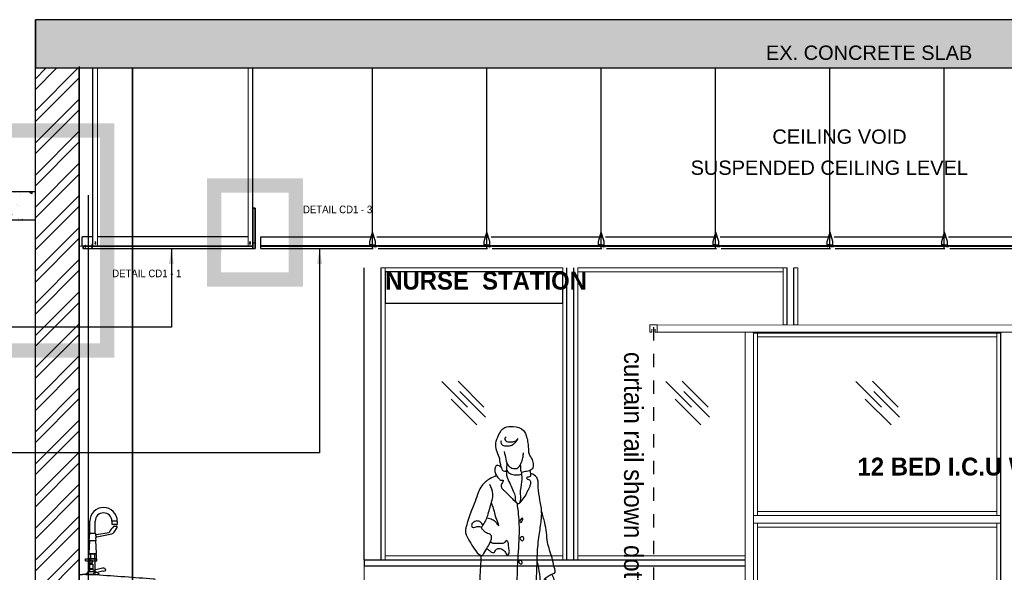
# Model space of a CAD drawing. Header units: millimetres. Extents: x -115474967 to 444143, y -74377 to 241828222.
# Tile 459 of 590: x 53603 to 58770, y 32337 to 35236. Entities that reach past the tile are written whole.
import ezdxf

# ---------------------------------------------------------------- set-up
doc = ezdxf.new("R2010")
doc.units = ezdxf.units.MM
doc.header["$MEASUREMENT"] = 0
for name, pattern in [('Dash', [6.35, 3.175, -3.175]), ('Dashed', [280, 140, -140]), ('HIDDEN2', [0.1875, 0.125, -0.0625]), ('Overhead', [3.96875, 2.38125, -1.5875])]:
    doc.linetypes.add(name, pattern=pattern)
for name, color, linetype in [('0-ELEV.1', 9, 'Continuous'), ('0-ELEV.25', 4, 'Continuous'), ('0-ELEV.35', 2, 'Continuous'), ('0-HACH', 9, 'Continuous'), ('00-6 H-Brickwork', 9, 'Continuous'), ('CEIL-NOTE', 4, 'Continuous'), ('CEIL-PLAN', 7, 'Continuous'), ('CEIL-SECT', 2, 'Continuous'), ('DIMS-50', 9, 'Continuous'), ('DOOR', 7, 'Continuous'), ('FITT-BEDBUMP', 3, 'Continuous'), ('FITT-CURT', 4, 'Dashed'), ('FITT-SANT', 5, 'Continuous'), ('JOIN-SEC.25', 4, 'Continuous'), ('plaster', 8, 'Continuous'), ('STRU-CONC', 3, 'Continuous'), ('TEXT', 7, 'Continuous'), ('TEXT-20', 2, 'Continuous'), ('TEXT-50', 2, 'Continuous'), ('WALL', 1, 'Continuous')]:
    doc.layers.add(name, color=color, linetype=linetype)
for name, color, linetype, lineweight in [('1 Labels', 2, 'Continuous', 35), ('A-DETL-GENF-HDLN', 1, 'Dash', 9), ('Concrete - Structural', 5, 'Continuous', 25), ('GAG - Glazing Gaskets', 253, 'Continuous', 18), ('GAG-Aluminium', 3, 'Continuous', 30), ('LAYER_1', 5, 'Continuous', 18), ('Susp Units 1', 6, 'Continuous', 18)]:
    doc.layers.add(name, color=color, linetype=linetype, lineweight=lineweight)
doc.styles.add('ARIAL', font='arial.ttf')
doc.styles.add('TEXT-20', font='arial.ttf', dxfattribs={"height": 40})
doc.styles.add('TEXT-50', font='arial.ttf', dxfattribs={"height": 100})
doc.dimstyles.new('DIM-50', dxfattribs={"dimscale": 10, "dimtxt": 10, "dimasz": 8, "dimexe": 10, "dimexo": 5, "dimgap": 4, "dimtad": 1, "dimdec": 0, "dimdsep": 46, "dimtxsty": 'ARIAL', "dimblk": 'ARCHTICK', "dimcen": 25, "dimdle": 10, "dimclrd": 9, "dimclre": 9, "dimclrt": 4, "dimadec": 0, "dimazin": 0, "dimtfac": 1, "dimtdec": 0, "dimtmove": 2, "dimatfit": 2, "dimfxl": 10, "dimfxlon": 1, "dimtolj": 1, "dimtzin": 0, "dimarcsym": 0})

# ---------------------------------------------------------------- blocks, each defined once
blk = doc.blocks.new('B_lady03')
at = {"linetype": 'ByBlock'}
h = blk.add_hatch(color=256, dxfattribs=at)
edge = h.paths.add_edge_path()
edge.add_spline(control_points=[(-39.1, 652.3), (-39.9, 643.1), (-41.3, 626.9), (-39, 605.1), (-23.3, 583.2), (23, 583.6), (70.1, 572.1), (117.2, 592.9), (152.4, 578.9), (175.4, 593.2), (192.8, 604.6), (189.5, 623.8), (189.5, 635.8), (189.5, 641.1)], knot_values=[0, 0, 0, 0, 0.025014, 0.04461, 0.058406, 0.093889, 0.158889, 0.190117, 0.228227, 0.249682, 0.262115, 0.280846, 0.295726, 0.295726, 0.295726, 0.295726], degree=3, periodic=0)
edge.add_spline(control_points=[(189.5, 641.1), (179.7, 637.8), (159, 633.4), (137.1, 623.8), (122.8, 638.6), (125.6, 666.1), (125.8, 713.6), (122.3, 754.6), (120.1, 780.8)], knot_values=[0, 0, 0, 0, 0.026912, 0.049448, 0.05668, 0.078545, 0.118785, 0.189892, 0.189892, 0.189892, 0.189892], degree=3, periodic=0)
edge.add_spline(control_points=[(120.1, 780.8), (119.3, 753.5), (116.9, 711.1), (102.9, 668.6), (107.9, 635.9), (69.8, 628.9), (23, 637.6), (-19.9, 649.6), (-39.1, 652.3)], knot_values=[0.326728, 0.326728, 0.326728, 0.326728, 0.399355, 0.440229, 0.460671, 0.466007, 0.538781, 0.590463, 0.590463, 0.590463, 0.590463], degree=3, periodic=0)
for points in [[(39.1, 1446.5), (34.2, 1467.5), (27.8, 1502.9), (13.2, 1540), (10, 1577.1), (24.5, 1619), (56.8, 1659.3), (100.4, 1664.1), (155.3, 1643.1), (171.4, 1607.7), (177.9, 1578.7), (181.1, 1535.2), (186, 1514.2), (197.3, 1496.5), (205.3, 1470.7), (203.7, 1448.1), (186, 1432), (171.4, 1428.8), (145.6, 1422.4)], [(64.6, 1610.2), (57, 1603.2), (60.3, 1590.2), (72.2, 1583.8), (87.3, 1583.2), (98.6, 1583.8), (111.1, 1587.5), (120.8, 1595.6), (124.6, 1600.5)], [(124.6, 1600.5), (103.5, 1572.4), (93.2, 1564.3), (74.3, 1561.6), (52.1, 1562.7), (41.3, 1569.2), (38.1, 1582.1), (38.6, 1590.2)], [(54, 1532.8), (62.1, 1492.1), (76.1, 1457.2), (101.7, 1444.4), (120.4, 1444.4), (130.8, 1452.6), (141.3, 1468.9), (151.8, 1500.3), (154.1, 1521.2), (154.1, 1525.8)], [(39.1, 1446.5), (27, 1458.4), (13.5, 1459.1), (4.6, 1441.8), (5.9, 1422.7), (15.5, 1402.9), (28.2, 1387.6), (41, 1381.9), (47.4, 1383.1), (44.9, 1371), (39.1, 1361.5), (37.8, 1350.6), (44.9, 1335.9), (56.4, 1325.7), (100.5, 1280.2), (122.1, 1262.1)], [(39.1, 1446.5), (42.7, 1436.3), (54.8, 1429.5), (63.6, 1430.5), (67.9, 1443.1), (68.3, 1454.8), (68.3, 1469.6)], [(137.8, 1462.3), (139.8, 1441.2), (141.2, 1429.3), (145.6, 1422.4)], [(13.3, 1406.3), (-21.7, 1389.7), (-64.5, 1353), (-81.3, 1320.6), (-99.4, 1270.3), (-119.8, 1219.9), (-134.2, 1180.3), (-146.2, 1138.3), (-149.8, 1119.8), (-135.4, 1074.3), (-109, 1031.1), (-77.7, 992.7), (-65.7, 986.7), (-53.7, 998.7), (-17.7, 1061.1), (-12.9, 1079.1), (-18.9, 1098.2), (-33.3, 1103), (-56.1, 1119.8), (-64.5, 1133), (-56.1, 1148.6), (-30.9, 1203.8), (-10.4, 1277.6), (-5.6, 1310), (-22.4, 1359.2)], [(65.6, 1432.7), (65.4, 1413.9), (70.7, 1393.2), (86.7, 1358.8), (100.4, 1324.5), (110.9, 1297.1), (111.7, 1274.8), (130, 1259.9), (140.7, 1283), (139.1, 1314.5), (146.6, 1374.4), (145.6, 1422.4)], [(67.3, 1437.5), (76.9, 1423.1), (98.6, 1412.3), (124.6, 1410.5), (137.9, 1412.3), (146.1, 1415.4)], [(120.1, 780.8), (125.3, 702.8), (124.6, 658.5), (127.4, 634.6), (133, 629), (157.6, 631.8), (214.6, 659.9), (218.2, 671.2), (222.6, 832.2), (225.6, 927.5), (227.6, 993.9), (237.4, 1094.2), (248.3, 1173.2), (250.3, 1205.6), (241.4, 1278.8), (232.6, 1345.6), (228.6, 1387.8), (203.3, 1413.7), (192, 1417.4)], [(188.9, 1433.3), (192, 1417.4), (191.5, 1406.9), (185.8, 1399.5), (175.5, 1398.4), (171.1, 1395.2), (176, 1387), (185.8, 1383.8), (189.6, 1379.7), (192.3, 1371.9), (188.8, 1353.2), (182.5, 1339.4), (174.6, 1321.3), (135.3, 1263.8)], [(-68.5, 987), (-74.3, 868.4), (-81, 758), (-74.7, 673.8), (-63.5, 655.5), (-52.6, 653.7), (16.1, 640.3), (95.9, 633.7), (101.5, 635.3), (105.6, 657.4), (112.4, 701.8), (120.6, 803.3), (126.2, 969.4), (133.4, 1123.5), (126.3, 1229.1), (122.1, 1262.1)], [(-36.8, 1185.3), (-9.1, 1176.9), (10.9, 1160), (25.2, 1142.2), (16, 1171.3), (3.7, 1211.1), (-5, 1243.2), (-13.7, 1264.5)], [(226.3, 953.7), (238.6, 891.9), (240.7, 857.9), (243.8, 836.3), (252.1, 841.5), (269.6, 868.2), (289.2, 882.7), (307.8, 890.9), (317, 895), (316, 925.9), (304.7, 975.4), (280.9, 1057.2), (275.8, 1107.6), (266.5, 1159.1), (249.8, 1220.3)], [(-58, 1146.2), (-70.4, 1162.3), (-90.3, 1168.4), (-109.9, 1159.7), (-117.8, 1145.3), (-114.2, 1135.5), (-93.6, 1137.7), (-70.4, 1138.1), (-64.1, 1136.2)], [(-38.2, 1023), (-23.7, 1013.1), (-15.8, 1006.2), (-1.4, 1002.5), (10.3, 1017.8), (26.7, 1024.2), (50.1, 1015.7), (63.9, 996.6), (69.7, 987.6), (79.3, 999.8), (79.8, 1017.8), (76.1, 1045.9), (71.8, 1061.3), (66.5, 1065.5), (53.8, 1054.4), (40, 1049.6), (20.9, 1050.7), (3.9, 1050.2), (-10.4, 1051.8), (-17.7, 1061.1)], [(269.1, 867.7), (278.6, 831.1), (273.9, 801.8), (258.7, 766.9), (257.8, 741.4), (264.4, 752.7), (277.7, 785.7), (285.2, 787.6), (281.5, 750.8), (286.2, 717.8), (288.1, 714.9), (300.4, 737.6), (314.6, 784.8), (319.3, 829.2), (315.5, 861.3), (304.8, 889.8)], [(-39.1, 652.3), (-40.5, 624.8), (-36.6, 603.6), (-27.6, 591.4), (10.4, 582.4), (81.9, 579.8), (115.3, 587.5), (157.2, 584.9), (178.4, 595.2), (188.7, 604.2), (190, 624.8), (189.5, 641.1)], [(-14.2, 585.1), (-3.3, 553.5), (-3.9, 486.2), (-20.3, 411.2), (-26.4, 379.7), (-27.6, 347), (-13, 269.7), (-8.1, 233.9), (-0.2, 191.5), (2.8, 145.6), (1, 106.2), (-14.8, 55.9), (-18.5, 44.1), (-26.4, 21.7), (-22.1, 3.5), (3.4, 0.5), (31.3, 9), (45.9, 24.7), (46.5, 51.4), (42.8, 82.9), (41.1, 117.3), (47.8, 162.7), (57.5, 214.2), (63, 273.4), (69.1, 329.8), (72.1, 377.1), (72.2, 410.4), (77, 434.6), (86.1, 458.2), (88.5, 491.6), (89.1, 519.5), (91, 554), (92, 582.5)], [(46.1, 54.1), (84, 41.3), (107.6, 36.5), (126.1, 34.9), (139.5, 35.6), (149.9, 37), (134.1, 55), (120.4, 59.8), (100.9, 65.5), (88.5, 73.8), (78.3, 87.5), (72.8, 120.8), (72.2, 146.9), (74.2, 177.8), (81.2, 214.1), (94, 262.8), (100.7, 290.5), (109.3, 344.5), (119.5, 375.4), (120.8, 405.3), (123.7, 436.5), (127.8, 452.1), (137.7, 469.5), (139.7, 482.2), (139.3, 501.4), (144.1, 529.9), (156, 561.7), (159.5, 585.5)]]:
    blk.add_spline(points, degree=3, dxfattribs=at)
for points, start_tangent, end_tangent in [([(135, 1168.3), (140.2, 1176.6), (149, 1183.1), (152.2, 1175.8), (147.8, 1171.6), (145.5, 1164.3), (141.3, 1160.7), (135, 1168.3)], (0.178459, 0.983947), (0.178459, 0.983947)), ([(139.4, 1073.6), (139.4, 1081.3), (148.7, 1086.9), (156.9, 1072.5), (151.9, 1066.4), (143.6, 1065.9), (139.4, 1073.6)], (-0.685095, 0.728453), (-0.685095, 0.728453)), ([(138.1, 961.3), (147.9, 952.9), (146.3, 943.7), (138.1, 943.7), (130.5, 951), (133.3, 961.3), (138.1, 961.3)], (0.995613, -0.093571), (0.995613, -0.093571))]:
    blk.add_spline(points, degree=3, dxfattribs=dict(at, start_tangent=start_tangent, end_tangent=end_tangent))
blk = doc.blocks.new('A$C732A7C61')
at = {"color": 9, "linetype": 'HIDDEN2', "ltscale": 0.001}
blk.add_line((6.2, 9.8), (24.1, 9.8), dxfattribs=at)
at = {"const_width": 0.836}
for points in [[(15.2, 0.4), (0, 0.4)], [(40.2, 0.4), (55.4, 0.4)]]:
    blk.add_lwpolyline(points, dxfattribs=at)
blk.add_lwpolyline([(15.2, 0.4), (15.2, 19.3, -0.510499), (18, 21.3), (38.6, 21.3, -0.414214), (40.2, 19.7), (40.2, 0.4)], format="xyb", dxfattribs=at)
blk = doc.blocks.new('_ArchTick')
at = {"color": 0, "linetype": 'ByBlock', "const_width": 0.15}
blk.add_lwpolyline([(-0.5, -0.5), (0.5, 0.5)], dxfattribs=at)
blk = doc.blocks.new('GSCS-008-SHADOW_PERIM_dwg_SCREW PLAN-27616327-3D-1-2')
at = {"layer": 'Susp Units 1', "flags": 128}
blk.add_lwpolyline([(1084, 957.4), (1084, 957.8), (1084.3, 958.2), (1084.6, 958.4), (1084.9, 958.6), (1085.3, 958.7), (1085.7, 958.7), (1086.1, 958.6), (1086.5, 958.4), (1086.7, 958.1), (1087, 957.7), (1087, 957.3), (1087, 956.9), (1086.9, 956.6), (1086.7, 956.2), (1086.4, 955.9), (1086.1, 955.7), (1085.7, 955.6), (1085.3, 955.6), (1084.9, 955.8), (1084.5, 956), (1084.2, 956.2), (1084, 956.6), (1083.9, 957)], close=True, dxfattribs=at)
for points in [[(1085.7, 958.2), (1085.3, 958.2), (1085.3, 957.4), (1084.5, 957.4), (1084.5, 957), (1085.3, 957), (1085.3, 956.2), (1085.7, 956.2)], [(1085.7, 956.2), (1085.7, 957), (1086.5, 957), (1086.5, 957.4), (1085.7, 957.4), (1085.7, 958.2)]]:
    blk.add_lwpolyline(points, dxfattribs=at)
blk = doc.blocks.new('B_shadowline')
blk.add_line((-29.6, 0), (-29.6, 12.5))
at = {"color": 9, "linetype": 'HIDDEN2', "ltscale": 0.001}
blk.add_line((-5.9, 28.3), (12, 28.3), dxfattribs=at)
at = {"const_width": 0.836}
blk.add_lwpolyline([(-48.8, -0.9), (-48.8, -1.4, 0.414214), (-47.2, -3), (-29.4, -3, 0.414214), (-27.9, -1.4), (-27.9, 16.3, -0.414214), (-26.3, 17.9), (-3.3, 17.9, 0.414214), (-1.8, 19.5), (-1.8, 37.2, 0.414214), (-3.3, 38.8), (-3.8, 38.8)], format="xyb", dxfattribs=at)
blk = doc.blocks.new('GSCS-008-SHADOW_PERIM_dwg_SCREW-27616328-3D-1-2')
at = {"layer": 'LAYER_1', "color": 7}
for p, q in [((1142.5, 881.8), (1139.4, 882.7)), ((1142.5, 879.6), (1139.4, 880.5)), ((1142.4, 883.9), (1139.7, 884.8)), ((1142, 886.2), (1140, 886.8)), ((1141.6, 888.5), (1140.4, 888.9)), ((1142.5, 877.4), (1139.4, 878.4)), ((1142.5, 875.3), (1139.4, 876.2)), ((1142.5, 873.1), (1139.4, 874.1)), ((1142.5, 871), (1139.4, 871.9))]:
    blk.add_line(p, q, dxfattribs=at)
at = {"layer": 'LAYER_1', "color": 7, "flags": 128}
blk.add_lwpolyline([(1141.9, 872.4), (1141.9, 883.9), (1140.9, 889.6), (1140, 883.9), (1140, 872.4)], dxfattribs=at)
blk.add_lwpolyline([(1137.8, 868.4), (1144.1, 868.4), (1144.1, 868.1), (1137.8, 868.1)], close=True, dxfattribs=at)
at = {"layer": 'LAYER_1', "color": 7}
for centre, start_param, end_param in [((1136.3, 872.3), 3.556056, 4.735263), ((1145.5, 872.3), 1.547922, 2.727129)]:
    blk.add_ellipse(centre, major_axis=(0, 4.21), ratio=0.869565, start_param=start_param, end_param=end_param, dxfattribs=at)
blk = doc.blocks.new('BF3A_WHB daisy elev')
at = {"layer": 'FITT-SANT', "color": 9}
for p, q in [((-90.7, 972.9), (-90.7, 982.9)), ((-30.7, 982.9), (-90.7, 982.9)), ((-67.7, 982.9), (-67.7, 983.7)), ((-53.7, 983.7), (-67.7, 983.7)), ((-53.7, 982.9), (-53.7, 983.7)), ((-30.7, 972.9), (-30.7, 982.9)), ((-71.4, 923.6), (-119.7, 936.5)), ((-30.7, 972.9), (-90.7, 972.9)), ((-70.7, 924.9), (-70.7, 954.9)), ((-50.7, 954.9), (-70.7, 954.9)), ((-70.7, 931.4), (-50.7, 931.4)), ((-67.7, 962.9), (-67.7, 972.9)), ((-53.7, 962.9), (-67.7, 962.9)), ((-64.7, 954.9), (-64.7, 962.9)), ((-56.7, 954.9), (-56.7, 962.9)), ((-53.7, 962.9), (-53.7, 972.9)), ((-50.7, 929.9), (-50.7, 954.9)), ((-137.6, 921.9), (-136.7, 925.5)), ((-123.1, 918), (-137.6, 921.9)), ((-123.1, 918), (-122.7, 919.7)), ((-77.2, 909.6), (-120.2, 921.1)), ((-71.4, 923.6), (-70.7, 924.9)), ((-50.7, 929.9), (-70.7, 929.9)), ((-39.6, 901.1), (-50.7, 929.9)), ((-170.2, 777.3), (-170.2, 700.9))]:
    blk.add_line(p, q, dxfattribs=at)
at = {"layer": 'FITT-SANT', "linetype": 'Continuous'}
for p, q in [((-86, 900.8), (-16.1, 900.8)), ((0, 900.8), (-15.5, 900.8)), ((0, 808.2), (0, 900.8)), ((0, 808.2), (-13.8, 808.2)), ((-13.8, 808.2), (-13.8, 770.2)), ((-12.9, 808.2), (0, 808.2)), ((-208.4, 762.8), (-205.1, 760)), ((-204.7, 759.3), (-204.7, 730.8)), ((-145.6, 729.8), (-203.7, 729.8)), ((-145.6, 729.8), (-139.4, 729.8))]:
    blk.add_line(p, q, dxfattribs=at)
at = {"layer": 'FITT-SANT', "color": 9, "linetype": 'Continuous'}
blk.add_line((-77.2, 909.6), (-71.7, 900.8), dxfattribs=at)
at = {"layer": 'FITT-SANT', "color": 9}
blk.add_circle((-60.7, 977.9), 5, dxfattribs=at)
for centre, radius, start, end in [((-123.2, 923.3), 13.6, 75.3312, 170.7154), ((-120.8, 919.2), 2, 75, 165), ((-86, 898.8), 2, 90, 93.9557)]:
    blk.add_arc(centre, radius, start, end, dxfattribs=at)
at = {"layer": 'FITT-SANT', "linetype": 'Continuous'}
for centre, radius, start, end in [((-388.2, 870.8), 8, 90, 182.3045), ((2015.6, -29965.8), 30938.1, 93.89528, 94.45625), ((-15.5, 899.8), 1, 90, 144.9216), ((-293.3, 873.5), 102.9, 181.7234, 220.71), ((-253.6, 913.5), 159.2, 222.2894, 254.9369), ((-12.9, 809.2), 1, 187.0058, 270), ((-283.8, 759.7), 9.48, 84.2527, 182.5166), ((-292.2, 759.2), 1, 177.6894, 192.7263), ((-219.1, 1082.9), 320, 258.6752, 271.8001), ((-209, 762), 1, 50.2945, 91.8001), ((-205.7, 759.3), 1, 0, 50.2945), ((-203.7, 730.8), 1, 180, 270), ((-139.4, 730.8), 1, 270, 351.383), ((-132, 729.7), 6.46, 99.2469, 171.383), ((-135.5, 785.2), 49.2, 272.837, 326.6075), ((2.4, 386.4), 384.1, 92.4132, 104.5948)]:
    blk.add_arc(centre, radius, start, end, dxfattribs=at)

msp = doc.modelspace()

# ---------------------------------------------------------------- hatches: boundary and pattern name
at = {"lineweight": 18}
msp.add_hatch(color=253, dxfattribs=at).paths.add_polyline_path([(53948.67916, 34047.73777), (53946.80416, 34047.73777), (53946.80416, 34048.73777), (53948.67916, 34048.73777), (53948.67916, 34048.23777)], flags=0)
at = {"layer": '0-HACH'}
h = msp.add_hatch(dxfattribs=at)
h.set_pattern_fill('AR-CONC', color=8, scale=0.8, style=0)
h.set_pattern_definition([(50, (767848.92, -149060.7), (145.747735, -12.751268), [15.24, -167.64]), (355, (767848.92, -149060.7), (-28.19426, 152.845314), [12.192, -134.112]), (100.451, (767861.07, -149061.76), (117.554, 140.09335), [12.952, -142.472]), (46.1842, (767848.92, -149020.06), (216.863233, -33.633862), [22.86, -251.46]), (96.6356, (767867, -149022.86), (189.92339, 197.940445), [19.428, -213.708]), (351.184, (767848.92, -149020.06), (189.923685, 197.940094), [18.288, -201.168]), (21, (767869.24, -149030.22), (121.291904, -81.812415), [15.24, -167.64]), (326, (767869.24, -149030.22), (49.441623, 147.350373), [12.192, -134.112]), (71.4514, (767879.35, -149037.04), (170.733193, 65.538286), [12.952, -142.472]), (37.5, (767848.92, -149060.7), (2.4708826, 67.644031), [0, -132.4864, 0, -136.144, 0, -134.62]), (7.5, (767848.92, -149060.7), (53.45573, 80.14446), [0, -77.6224, 0, -129.4384, 0, -51.308]), (327.5, (767803.61, -149060.7), (108.472476, -4.582995), [0, -50.8, 0, -158.496, 0, -210.312]), (317.5, (767783.29, -149060.7), (118.503345, 20.341193), [0, -66.04, 0, -105.2576, 0, -149.352])])
h.paths.add_polyline_path([(53685.1121, 35236.16636), (53685.1121, 34981.16636), (62064.41774, 34981.16636), (62064.41774, 35236.16636)])
h = msp.add_hatch(dxfattribs=at)
h.set_pattern_fill('AR-CONC', color=8, scale=0.8, style=0)
h.set_pattern_definition([(50, (759469.62, -149962.02), (145.747735, -12.751268), [15.24, -167.64]), (355, (759469.62, -149962.02), (-28.19426, 152.845314), [12.192, -134.112]), (100.451, (759481.76, -149963.08), (117.554, 140.09335), [12.952, -142.472]), (46.1842, (759469.62, -149921.38), (216.863233, -33.633862), [22.86, -251.46]), (96.6356, (759487.69, -149924.18), (189.92339, 197.940445), [19.428, -213.708]), (351.184, (759469.62, -149921.38), (189.923685, 197.940094), [18.288, -201.168]), (21, (759489.94, -149931.54), (121.291904, -81.812415), [15.24, -167.64]), (326, (759489.94, -149931.54), (49.441623, 147.350373), [12.192, -134.112]), (71.4514, (759500.04, -149938.36), (170.733193, 65.538286), [12.952, -142.472]), (37.5, (759469.616, -149962.02), (2.4708826, 67.644031), [0, -132.4864, 0, -136.144, 0, -134.62]), (7.5, (759469.616, -149962.02), (53.45573, 80.14446), [0, -77.6224, 0, -129.4384, 0, -51.308]), (327.5, (759424.3, -149962.02), (108.472476, -4.582995), [0, -50.8, 0, -158.496, 0, -210.312]), (317.5, (759403.98, -149962.02), (118.503345, 20.341193), [0, -66.04, 0, -105.2576, 0, -149.352])])
h.paths.add_polyline_path([(52685.11209, 34334.84287), (52685.11209, 34184.84287), (53685.1121, 34184.84287), (53685.1121, 34334.84287)])
at = {"layer": '00-6 H-Brickwork'}
h = msp.add_hatch(dxfattribs=at)
h.set_pattern_fill('ANSI32', color=256, scale=12.5, angle=360, style=0)
h.set_pattern_definition([(45, (-137461.29, 294532.5), (-84.1899, 84.1899), []), (45, (-137405.16, 294532.5), (-84.1899, 84.1899), [])])
h.paths.add_polyline_path([(53915.1121, 34981.16636), (53685.1121, 34981.16636), (53685.1121, 31434.84287), (53915.1121, 31434.84287)])

# ---------------------------------------------------------------- linework, layer by layer
at = {"lineweight": 18}
for p, q in [((53987.30101, 34981.16636, -263.71006), (53987.30101, 34050.09714, -464.94017)), ((54824.30101, 34981.15662, 98.88786), (54824.30101, 34050.0874, -102.34225)), ((53916.301, 34048.55714, -263.71006), (53957.30101, 34048.55714, -527.42012)), ((53916.301, 34048.05714, -263.71006), (53957.30101, 34048.05714, -527.42012)), ((53957.30101, 34047.55714, -527.42012), (53935.80101, 34047.55714, -527.42012)), ((53946.80416, 34041.70692, -464.94017), (53948.67916, 34041.70692, -464.94017))]:
    msp.add_line(p, q, dxfattribs=at)
at = {"lineweight": 18, "flags": 128}
for points, elevation in [([(54010.30101, 34981.16636), (54010.30101, 34050.09714), (53985.30101, 34050.09714), (53985.30101, 34981.16636)], -464.94017), ([(54801.30101, 34981.15662), (54801.30101, 34050.0874), (54826.30101, 34050.0874), (54826.30101, 34981.15662)], -102.34225), ([(53915.80101, 34049.05714), (53915.80101, 34070.05714), (53915.30101, 34070.05714), (53915.30101, 34049.05714)], -263.71006), ([(53935.30101, 34047.05714), (53935.30101, 34034.81743), (53934.80101, 34034.81743), (53934.80101, 34047.05714)], -527.42012)]:
    msp.add_lwpolyline(points, dxfattribs=dict(at, elevation=elevation))
msp.add_lwpolyline([(53685.1121, 34184.84287), (52685.11209, 34184.84287), (52685.11209, 34334.84287), (53685.1121, 34334.84287)])
at = {"lineweight": 18, "elevation": -464.94017, "flags": 128}
msp.add_lwpolyline([(53946.80416, 34049.09714), (53948.67916, 34049.09714), (53948.67916, 34046.27089), (53946.80416, 34046.27089)], close=True, dxfattribs=at)
at = {"lineweight": 18}
for centre, radius, start, end in [((53916.30101, 34049.05714, -263.71006), 1, 180, 269.999427), ((53916.30101, 34049.05714, -263.71006), 0.5, 180, 269.998854), ((53935.80101, 34047.05714, -527.42012), 1, 90.000573, 180), ((53935.80101, 34047.05714, -527.42012), 0.5, 90.001146, 180), ((53947.74166, 34052.32475, -464.94017), 1.02827, 24.25493807, 155.74506193), ((53957.30101, 34048.05714, -527.42012), 0.5, 269.998854, 90.001146)]:
    msp.add_arc(centre, radius, start, end, dxfattribs=at)
at = {"layer": '0-ELEV.1', "color": 1, "ltscale": 5}
msp.add_lwpolyline([(55521.02512, 33913.81741), (55521.02512, 33748.20403), (56454.02512, 33748.20403), (56454.02512, 33913.77799), (55521.02512, 33913.77799)], dxfattribs=at)
at = {"layer": '0-ELEV.1', "linetype": 'Continuous'}
msp.add_lwpolyline([(58751.01293, 31449.51804), (58751.01293, 33592.8429), (58755.20341, 33596.8429)], dxfattribs=at)
at = {"layer": '0-ELEV.25'}
msp.add_line((55410.02512, 32402.74886), (55410.02512, 32370.74886), dxfattribs=at)
for points in [[(55410.02512, 32402.74886), (57410.02512, 32402.74886)], [(55410.02512, 32370.74886), (57410.02512, 32370.74886)]]:
    msp.add_lwpolyline(points, dxfattribs=at)
at = {"layer": '0-ELEV.35'}
msp.add_line((53935.30101, 34047.09717, -102.34225), (53935.30101, 34034.81743, -263.71006), dxfattribs=at)
at = {"layer": '0-ELEV.35', "color": 8}
for points in [[(55455.1121, 34034.81743), (55455.1121, 34981.16636)], [(56055.1121, 34034.81743), (56055.1121, 34981.16636)], [(56655.1121, 34034.81743), (56655.1121, 34981.16636)], [(57255.1121, 34034.81743), (57255.1121, 34981.16636)], [(57855.1121, 34034.81743), (57855.1121, 34981.16636)], [(58455.1121, 34034.81743), (58455.1121, 34981.16636)]]:
    msp.add_lwpolyline(points, dxfattribs=at)
at = {"layer": '0-ELEV.35'}
for points, elevation in [([(53935.30101, 34047.31743), (54826.30101, 34047.31743)], -263.71006), ([(53935.30101, 34034.81743), (54839.30101, 34034.81743)], -263.71006), ([(54867.68642, 34047.31743), (55458.15312, 34047.31743)], -114385.24844), ([(54867.68642, 34034.81743), (55458.15312, 34034.81743)], -114385.24844), ([(55483.15251, 34047.31744), (56058.15312, 34047.31744)], -114385.24844), ([(55483.15251, 34034.81744), (56058.15312, 34034.81744)], -114385.24844), ([(56083.15251, 34047.31746), (56658.15312, 34047.31746)], -114385.24844), ([(56083.15251, 34034.81746), (56658.15312, 34034.81746)], -114385.24844), ([(56683.15251, 34047.31747), (57258.78082, 34047.31747)], -114385.24844), ([(56683.15251, 34034.81747), (57258.78082, 34034.81747)], -114385.24844), ([(57283.78021, 34047.31747), (57858.15312, 34047.31747)], -114385.24844), ([(57283.78021, 34034.81747), (57858.15312, 34034.81747)], -114385.24844), ([(57883.15251, 34047.31747), (58458.78082, 34047.31747)], -201.23011), ([(57883.15251, 34034.81747), (58458.78082, 34034.81747)], -201.23011), ([(58483.78021, 34047.31747), (59058.15312, 34047.31747)], -201.23011), ([(58483.78021, 34034.81747), (59058.15312, 34034.81747)], -201.23011)]:
    msp.add_lwpolyline(points, dxfattribs=dict(at, elevation=elevation))
at = {"layer": '1 Labels'}
for p, q in [((53685.1121, 34981.16636), (53685.1121, 35236.16636)), ((54826.30101, 34247.31743, -102.34225), (54839.30101, 34247.31743, -102.34225)), ((54826.30101, 34247.31743, -102.34225), (54826.30101, 34034.81743, -102.34225)), ((54839.30101, 34247.31743, -102.34225), (54839.30101, 34034.81743, -102.34225)), ((54867.68642, 34050.0874, -102.34225), (60266.58476, 34050.0874, -0.00022))]:
    msp.add_line(p, q, dxfattribs=at)
msp.add_lwpolyline([(54195.11209, 31434.84287), (54195.11209, 34981.16636)], dxfattribs=at)
at = {"layer": '1 Labels', "elevation": -263.71006}
msp.add_lwpolyline([(53935.30101, 34034.81743), (53935.30101, 34047.09714)], dxfattribs=at)
at = {"layer": 'A-DETL-GENF-HDLN', "linetype": 'Overhead', "const_width": 75}
for points in [[(53402.99979, 34654.25083), (54062.38296, 34654.25083), (54062.25002, 33500.36948), (53402.86685, 33500.36948)], [(54622.62015, 34365.95927), (55052.28919, 34365.95927), (55052.15625, 33872.6979), (54622.48721, 33872.6979)]]:
    msp.add_lwpolyline(points, close=True, dxfattribs=at)
at = {"layer": 'CEIL-PLAN'}
for p, q in [((54839.30101, 34034.81743, -102.34225), (54839.30101, 34097.31743, -102.34225)), ((54867.68642, 34047.31743, -102.34225), (54867.68642, 34097.31743, -114384.96125))]:
    msp.add_line(p, q, dxfattribs=at)
for points, elevation in [([(53985.30101, 34097.31209), (53931.30101, 34097.31174)], -114384.96125), ([(53931.30101, 34050.09714), (53931.30101, 34097.31174)], -263.71006), ([(54801.30101, 34097.31743), (54010.30101, 34097.31226)], -114384.96125), ([(54867.68642, 34097.31743), (55462.55992, 34097.31743)], -114384.96125), ([(55477.49032, 34097.31744), (56062.55992, 34097.31744)], -114384.96125), ([(56077.49032, 34097.31746), (56662.55992, 34097.31746)], -114384.96125), ([(56677.49032, 34097.31747), (57263.18761, 34097.31747)], -114384.96125), ([(57278.11802, 34097.31747), (57862.55992, 34097.31747)], -114384.96125), ([(57877.43349, 34097.50665), (58463.24445, 34097.50665)], -100.61506), ([(58478.06119, 34097.50665), (59062.50309, 34097.50665)], -100.61506), ([(53931.30101, 34050.09714), (54801.30101, 34050.09714)], -464.94017)]:
    msp.add_lwpolyline(points, dxfattribs=dict(at, elevation=elevation))
at = {"layer": 'CEIL-SECT', "color": 8}
for p, q in [((55440.29536, 34072.84591), (55455.1121, 34122.16734, 201.23011)), ((55440.29536, 34072.84591), (55455.1121, 34122.16734, 201.23011)), ((55440.29536, 34072.84591), (55455.1121, 34122.16734, 201.23011)), ((55440.29536, 34072.84591), (55455.1121, 34122.16734, 201.23011)), ((55469.92883, 34072.84591), (55455.1121, 34122.16734, 201.23011)), ((55469.92883, 34072.84591), (55455.1121, 34122.16734, 201.23011)), ((55469.92883, 34072.84591), (55455.1121, 34122.16734, 201.23011)), ((55469.92883, 34072.84591), (55455.1121, 34122.16734, 201.23011)), ((56040.29536, 34072.84592), (56055.1121, 34122.16735, 201.23011)), ((56040.29536, 34072.84592), (56055.1121, 34122.16735, 201.23011)), ((56040.29536, 34072.84592), (56055.1121, 34122.16735, 201.23011)), ((56040.29536, 34072.84592), (56055.1121, 34122.16735, 201.23011)), ((56069.92883, 34072.84592), (56055.1121, 34122.16735, 201.23011)), ((56069.92883, 34072.84592), (56055.1121, 34122.16735, 201.23011)), ((56069.92883, 34072.84592), (56055.1121, 34122.16735, 201.23011)), ((56069.92883, 34072.84592), (56055.1121, 34122.16735, 201.23011)), ((56640.29536, 34072.84593), (56655.1121, 34122.16736, 201.23011)), ((56640.29536, 34072.84593), (56655.1121, 34122.16736, 201.23011)), ((56640.29536, 34072.84593), (56655.1121, 34122.16736, 201.23011)), ((56640.29536, 34072.84593), (56655.1121, 34122.16736, 201.23011)), ((56669.92883, 34072.84593), (56655.1121, 34122.16736, 201.23011)), ((56669.92883, 34072.84593), (56655.1121, 34122.16736, 201.23011)), ((56669.92883, 34072.84593), (56655.1121, 34122.16736, 201.23011)), ((56669.92883, 34072.84593), (56655.1121, 34122.16736, 201.23011)), ((57241.6093, 34072.84595, -114183.22317), (57256.42604, 34122.16738, -113981.99306)), ((57241.6093, 34072.84595, -114183.22317), (57256.42604, 34122.16738, -113981.99306)), ((57241.6093, 34072.84595, -114183.22317), (57256.42604, 34122.16738, -113981.99306)), ((57241.6093, 34072.84595, -114183.22317), (57256.42604, 34122.16738, -113981.99306)), ((57271.24278, 34072.84595, -114183.22317), (57256.42604, 34122.16738, -113981.99306)), ((57271.24278, 34072.84595, -114183.22317), (57256.42604, 34122.16738, -113981.99306)), ((57271.24278, 34072.84595, -114183.22317), (57256.42604, 34122.16738, -113981.99306)), ((57271.24278, 34072.84595, -114183.22317), (57256.42604, 34122.16738, -113981.99306)), ((57840.9816, 34072.84593, 0.79516), (57855.79834, 34122.16736, 202.02527)), ((57840.9816, 34072.84593, 0.79516), (57855.79834, 34122.16736, 202.02527)), ((57840.9816, 34072.84593, 0.79516), (57855.79834, 34122.16736, 202.02527)), ((57840.9816, 34072.84593, 0.79516), (57855.79834, 34122.16736, 202.02527)), ((57870.61508, 34072.84593, 0.79516), (57855.79834, 34122.16736, 202.02527)), ((57870.61508, 34072.84593, 0.79516), (57855.79834, 34122.16736, 202.02527)), ((57870.61508, 34072.84593, 0.79516), (57855.79834, 34122.16736, 202.02527)), ((57870.61508, 34072.84593, 0.79516), (57855.79834, 34122.16736, 202.02527)), ((58441.6093, 34072.84595, 0.79516), (58456.42604, 34122.16738, 202.02527)), ((58441.6093, 34072.84595, 0.79516), (58456.42604, 34122.16738, 202.02527)), ((58441.6093, 34072.84595, 0.79516), (58456.42604, 34122.16738, 202.02527)), ((58441.6093, 34072.84595, 0.79516), (58456.42604, 34122.16738, 202.02527)), ((58471.24278, 34072.84595, 0.79516), (58456.42604, 34122.16738, 202.02527)), ((58471.24278, 34072.84595, 0.79516), (58456.42604, 34122.16738, 202.02527)), ((58471.24278, 34072.84595, 0.79516), (58456.42604, 34122.16738, 202.02527)), ((58471.24278, 34072.84595, 0.79516), (58456.42604, 34122.16738, 202.02527)), ((55440.29536, 34055.70879), (55440.29536, 34072.84591)), ((55440.29536, 34055.70879), (55440.29536, 34072.84591)), ((55440.29536, 34055.70879), (55440.29536, 34072.84591)), ((55440.29536, 34055.70879), (55440.29536, 34072.84591)), ((55455.1121, 34055.70879), (55440.29536, 34055.70879)), ((55455.1121, 34055.70879), (55469.92883, 34055.70879)), ((55469.92883, 34055.70879), (55469.92883, 34072.84591)), ((55469.92883, 34055.70879), (55469.92883, 34072.84591)), ((55469.92883, 34055.70879), (55469.92883, 34072.84591)), ((55469.92883, 34055.70879), (55469.92883, 34072.84591)), ((56040.29536, 34055.70881), (56040.29536, 34072.84592)), ((56040.29536, 34055.70881), (56040.29536, 34072.84592)), ((56040.29536, 34055.70881), (56040.29536, 34072.84592)), ((56040.29536, 34055.70881), (56040.29536, 34072.84592)), ((56055.1121, 34055.70881), (56040.29536, 34055.70881)), ((56055.1121, 34055.70881), (56069.92883, 34055.70881)), ((56069.92883, 34055.70881), (56069.92883, 34072.84592)), ((56069.92883, 34055.70881), (56069.92883, 34072.84592)), ((56069.92883, 34055.70881), (56069.92883, 34072.84592)), ((56069.92883, 34055.70881), (56069.92883, 34072.84592)), ((56640.29536, 34055.70882), (56640.29536, 34072.84593)), ((56640.29536, 34055.70882), (56640.29536, 34072.84593)), ((56640.29536, 34055.70882), (56640.29536, 34072.84593)), ((56640.29536, 34055.70882), (56640.29536, 34072.84593)), ((56655.1121, 34055.70882), (56640.29536, 34055.70882)), ((56655.1121, 34055.70882), (56669.92883, 34055.70882)), ((56669.92883, 34055.70882), (56669.92883, 34072.84593)), ((56669.92883, 34055.70882), (56669.92883, 34072.84593)), ((56669.92883, 34055.70882), (56669.92883, 34072.84593)), ((56669.92883, 34055.70882), (56669.92883, 34072.84593)), ((57241.6093, 34055.70883, -114183.22317), (57241.6093, 34072.84595, -114183.22317)), ((57241.6093, 34055.70883, -114183.22317), (57241.6093, 34072.84595, -114183.22317)), ((57241.6093, 34055.70883, -114183.22317), (57241.6093, 34072.84595, -114183.22317)), ((57241.6093, 34055.70883, -114183.22317), (57241.6093, 34072.84595, -114183.22317)), ((57256.42604, 34055.70883, -114183.22317), (57241.6093, 34055.70883, -114183.22317)), ((57256.42604, 34055.70883, -114183.22317), (57271.24278, 34055.70883, -114183.22317)), ((57271.24278, 34055.70883, -114183.22317), (57271.24278, 34072.84595, -114183.22317)), ((57271.24278, 34055.70883, -114183.22317), (57271.24278, 34072.84595, -114183.22317)), ((57271.24278, 34055.70883, -114183.22317), (57271.24278, 34072.84595, -114183.22317)), ((57271.24278, 34055.70883, -114183.22317), (57271.24278, 34072.84595, -114183.22317)), ((57840.9816, 34055.70882, 0.79516), (57840.9816, 34072.84593, 0.79516)), ((57840.9816, 34055.70882, 0.79516), (57840.9816, 34072.84593, 0.79516)), ((57840.9816, 34055.70882, 0.79516), (57840.9816, 34072.84593, 0.79516)), ((57840.9816, 34055.70882, 0.79516), (57840.9816, 34072.84593, 0.79516)), ((57855.79834, 34055.70882, 0.79516), (57840.9816, 34055.70882, 0.79516)), ((57855.79834, 34055.70882, 0.79516), (57870.61508, 34055.70882, 0.79516)), ((57870.61508, 34055.70882, 0.79516), (57870.61508, 34072.84593, 0.79516)), ((57870.61508, 34055.70882, 0.79516), (57870.61508, 34072.84593, 0.79516)), ((57870.61508, 34055.70882, 0.79516), (57870.61508, 34072.84593, 0.79516)), ((57870.61508, 34055.70882, 0.79516), (57870.61508, 34072.84593, 0.79516)), ((58441.6093, 34055.70883, 0.79516), (58441.6093, 34072.84595, 0.79516)), ((58441.6093, 34055.70883, 0.79516), (58441.6093, 34072.84595, 0.79516)), ((58441.6093, 34055.70883, 0.79516), (58441.6093, 34072.84595, 0.79516)), ((58441.6093, 34055.70883, 0.79516), (58441.6093, 34072.84595, 0.79516)), ((58456.42604, 34055.70883, 0.79516), (58441.6093, 34055.70883, 0.79516)), ((58456.42604, 34055.70883, 0.79516), (58471.24278, 34055.70883, 0.79516)), ((58471.24278, 34055.70883, 0.79516), (58471.24278, 34072.84595, 0.79516)), ((58471.24278, 34055.70883, 0.79516), (58471.24278, 34072.84595, 0.79516)), ((58471.24278, 34055.70883, 0.79516), (58471.24278, 34072.84595, 0.79516)), ((58471.24278, 34055.70883, 0.79516), (58471.24278, 34072.84595, 0.79516))]:
    msp.add_line(p, q, dxfattribs=at)
at = {"layer": 'Concrete - Structural', "ltscale": 100}
msp.add_line((62066.32643, 34981.16636), (53685.1121, 34981.16636), dxfattribs=at)
at = {"layer": 'DOOR', "color": 9}
for p, q in [((55952.30101, 33202.78313), (55817.30101, 33337.78313)), ((56039.17777, 33203.73948), (55904.17777, 33338.73948)), ((57128.30101, 33202.78313), (56993.30101, 33337.78313)), ((57215.17777, 33203.73948), (57080.17777, 33338.73948)), ((58126.00274, 33202.78313), (57991.00274, 33337.78313)), ((58212.8795, 33203.73948), (58077.8795, 33338.73948)), ((56046.90487, 33150.48278), (55911.90487, 33285.48278)), ((57222.90487, 33150.48278), (57087.90487, 33285.48278)), ((58220.6066, 33150.48278), (58085.6066, 33285.48278)), ((56001.98126, 33110.86117), (55866.98126, 33245.86117)), ((57177.98126, 33110.86117), (57042.98126, 33245.86117)), ((58175.683, 33110.86117), (58040.683, 33245.86117))]:
    msp.add_line(p, q, dxfattribs=at)
at = {"layer": 'FITT-CURT', "ltscale": 0.5}
msp.add_line((56929.03119, 33622.3338), (56929.03119, 31754.70403), dxfattribs=at)
at = {"layer": 'FITT-SANT', "color": 9}
for p, q in [((53970.85558, 32542.76605), (53970.85558, 32604.76605)), ((53998.85558, 32542.76605), (53998.85558, 32604.76605)), ((54097.6292, 32546.45569), (54113.72776, 32571.69974)), ((54100.10871, 32579.19974), (54109.39763, 32579.19974)), ((53969.85558, 32542.76605), (53964.85558, 32502.76605)), ((53969.85558, 32542.76605), (53999.85558, 32542.76605)), ((54000.21076, 32539.9246), (53999.85558, 32542.76605)), ((54000.21076, 32539.9246), (54003.07944, 32516.97522)), ((54004.85558, 32502.76605), (54003.07944, 32516.97522)), ((54005.97558, 32535.60975), (54070.08599, 32545.29249)), ((54005.9756, 32535.61029), (54070.086, 32545.29303)), ((54006.74673, 32522.42502), (54087.04911, 32539.1506)), ((54006.74675, 32522.42556), (54087.04912, 32539.15114)), ((53969.85558, 32502.76605), (53964.85558, 32437.76605)), ((53964.85558, 32502.76605), (54004.85558, 32502.76605)), ((53999.85558, 32502.76605), (54004.85558, 32437.76605)), ((53969.85558, 32432.76605), (53964.85558, 32437.76605)), ((53969.85558, 32432.76605), (53964.85558, 32431.44651)), ((53964.85558, 32409.08559), (53964.85558, 32431.44651)), ((53969.85558, 32407.76605), (53964.85558, 32409.08559)), ((53999.85558, 32432.76605), (53969.85558, 32432.76605)), ((53969.85558, 32432.76605), (53999.85558, 32432.76605)), ((53999.85558, 32407.76605), (53969.85558, 32407.76605)), ((53970.85558, 32338.51566), (53970.85558, 32407.76605)), ((53974.85558, 32432.76605), (53974.85558, 32407.76605)), ((53994.85558, 32432.76605), (53994.85558, 32407.76605)), ((53998.85558, 32338.51566), (53998.85558, 32407.76605)), ((54004.85558, 32437.76605), (53999.85558, 32432.76605)), ((53999.85558, 32432.76605), (54004.85558, 32431.44651)), ((53999.85558, 32407.76605), (54004.85558, 32409.08559)), ((54004.85558, 32431.44651), (54004.85558, 32409.08559))]:
    msp.add_line(p, q, dxfattribs=at)
for points in [[(54085.85558, 32588.76605), (54115.85558, 32588.76605), (54115.85558, 32604.76605), (54085.85558, 32604.76605)], [(54019.99405, 32324.83087), (54019.99405, 32328.83087), (54000.99405, 32338.51566), (53968.99405, 32338.51566), (53949.99405, 32328.83087), (53949.99405, 32324.83087), (54019.99405, 32324.83087)]]:
    msp.add_lwpolyline(points, close=True, dxfattribs=at)
for centre, radius, start, end in [((54042.85558, 32604.76605), 72, 0, 180), ((54042.85558, 32604.76605), 44, 0, 180), ((54156.16801, 32507.53194), 91.82084, 131.12375363, 154.0388945), ((54100.10871, 32574.19974), 5, 90, 150), ((54109.39763, 32574.19974), 5, 330, 90), ((54005.17215, 32540.54477), 5, 187.12501635, 279.24670616), ((54008.04082, 32517.59539), 5, 105, 187.12501635), ((54069.28256, 32550.22752), 5, 279.24670616, 330), ((54084.63882, 32553.95569), 15, 279.24670616, 330)]:
    msp.add_arc(centre, radius, start, end, dxfattribs=at)
at = {"layer": 'GAG - Glazing Gaskets', "color": 4}
for p, q in [((56910.02512, 33596.8429), (56910.02512, 33634.8429)), ((56910.03119, 33596.8429), (56920.26137, 33596.8429)), ((56920.26137, 33596.8429), (56920.26137, 33612.70403)), ((56937.80101, 33596.8429), (56937.80101, 33612.70403)), ((56948.03119, 33596.8429), (56937.80101, 33596.8429))]:
    msp.add_line(p, q, dxfattribs=at)
at = {"layer": 'GAG - Glazing Gaskets'}
msp.add_line((55410.02512, 32254.94633), (55410.02512, 32370.74886), dxfattribs=at)
for points in [[(55521.02512, 32402.74885), (55500.02512, 32402.74885), (55500.02512, 33934.81743), (55521.02512, 33934.81743)], [(56454.02512, 33934.77799), (55521.02512, 33934.81741), (55521.02512, 33913.81741), (56454.02512, 33913.77799)], [(57609.02747, 33934.77801), (56531.02512, 33934.81743), (56531.02512, 33913.81743), (57609.02747, 33913.77801)], [(57630.11423, 33634.72957), (57609.11423, 33634.72957), (57609.02512, 33934.81743), (57630.02512, 33934.81743)], [(57686.11423, 33634.72062), (57665.11423, 33634.72062), (57665.02512, 33934.81743), (57686.02512, 33934.81743)], [(57475.02512, 32634.8429), (57454.02512, 32634.8429), (57454.02512, 33592.8429), (57475.02512, 33592.8429)], [(58730.01293, 33592.8429), (57475.02512, 33592.8429), (57475.02512, 33571.8429), (58730.01293, 33571.8429)], [(58730.01293, 32634.8429), (58751.01293, 32634.8429), (58751.01293, 33592.8429), (58730.01293, 33592.8429)], [(58751.01293, 32634.8429), (57454.02512, 32634.8429), (57454.02512, 32594.8429), (58751.01293, 32594.8429)], [(58730.01293, 32655.8429), (57475.02512, 32655.8429), (57475.02512, 32634.8429), (58730.01293, 32634.8429)], [(57475.02512, 32594.8429), (57454.02512, 32594.8429), (57454.02512, 31476.84293), (57475.02512, 31476.84293)], [(57475.02512, 32594.8429), (58730.01293, 32594.8429), (58730.01293, 32573.8429), (57475.02512, 32573.8429)], [(58730.01293, 32594.8429), (58751.01293, 32594.8429), (58751.01293, 31476.84293), (58730.01293, 31476.84293)], [(56454.02512, 32423.70944), (55521.02512, 32423.74886), (55521.02512, 32402.74886), (56454.02512, 32402.70944)], [(57410.02512, 32423.70944), (56531.02512, 32423.74886), (56531.02512, 32402.74886), (57410.02512, 32402.70944)]]:
    msp.add_lwpolyline(points, close=True, dxfattribs=at)
for points in [[(56475.02512, 33934.81743), (56475.02512, 32402.74886), (56454.02512, 32402.74886), (56454.02512, 33934.81743)], [(56531.02512, 33934.81743), (56531.02512, 32402.74886), (56510.02512, 32402.74886), (56510.02512, 33934.81743)], [(57410.1088, 33634.76303), (57410.02512, 33634.8429), (57410.02512, 33634.76304)], [(57410.02512, 33596.83754), (57410.02512, 31434.84287), (57454.02512, 31434.84287), (57454.02512, 33592.8429), (57449.83464, 33596.8429)]]:
    msp.add_lwpolyline(points, dxfattribs=at)
at = {"layer": 'GAG - Glazing Gaskets', "color": 4}
msp.add_lwpolyline([(56910.03119, 33634.83683), (56948.03119, 33634.83076), (56948.03119, 33596.8429)], dxfattribs=at)
at = {"layer": 'GAG - Glazing Gaskets', "color": 9}
msp.add_lwpolyline([(60910.02512, 33596.8429), (56948.03119, 33596.83683), (56948.03119, 33634.83683), (60910.02512, 33634.20403)], close=True, dxfattribs=at)
at = {"layer": 'GAG-Aluminium'}
msp.add_line((57454.02512, 33592.8429), (58751.01293, 33592.8429), dxfattribs=at)
at = {"layer": 'JOIN-SEC.25', "linetype": 'Continuous'}
for p, q in [((55410.02512, 32402.74886), (55410.02512, 33934.81743)), ((55500.02512, 32402.74886), (55500.02512, 33934.81743)), ((56475.02512, 32402.74886), (56475.02512, 33934.81743)), ((56510.02512, 32402.74886), (56510.02512, 33934.81743)), ((57630.02512, 33634.72791), (57630.02512, 33934.81743)), ((57665.02512, 33634.72232), (57665.02512, 33934.81743))]:
    msp.add_line(p, q, dxfattribs=at)
at = {"layer": 'LAYER_1', "color": 7}
for p, q in [((53946.80416, 34052.74716, -464.94017), (53946.80416, 34049.09714, -464.94017)), ((53946.80416, 34044.78464, -464.94017), (53946.80416, 34041.70692, -464.94017)), ((53948.67916, 34052.74716, -464.94017), (53948.67916, 34049.09714, -464.94017)), ((53948.67916, 34044.78464, -464.94017), (53948.67916, 34041.70692, -464.94017))]:
    msp.add_line(p, q, dxfattribs=at)
at = {"layer": 'LAYER_1', "color": 7, "elevation": -464.94017, "flags": 128}
msp.add_lwpolyline([(53944.61666, 34048.73777), (53950.86666, 34048.73777), (53950.86666, 34049.09714), (53944.61666, 34049.09714)], close=True, dxfattribs=at)
at = {"layer": 'LAYER_1', "color": 7, "extrusion": (0, 0, -1)}
for centre, start_param, end_param in [((53943.14121, 34044.88101, -464.94017), 0.4144634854, 1.5936707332), ((53952.34212, 34044.88101, -464.94017), 4.689514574, 5.8687218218)]:
    msp.add_ellipse(centre, major_axis=(0, 4.2135), ratio=0.8695652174, start_param=start_param, end_param=end_param, dxfattribs=at)
at = {"layer": 'plaster', "ltscale": 0.1}
for p, q in [((53915.10457, 34991.25653), (53915.10457, 31434.84327)), ((53963.43581, 31424.94288), (53963.43581, 34314.94288))]:
    msp.add_line(p, q, dxfattribs=at)
at = {"layer": 'STRU-CONC'}
for p, q in [((62064.41774, 35236.16636), (53685.1121, 35236.16636)), ((62064.41774, 34981.16636), (53685.1121, 34981.16636))]:
    msp.add_line(p, q, dxfattribs=at)
at = {"layer": 'WALL'}
for p, q in [((53685.1121, 31434.84287), (53685.1121, 34981.16636)), ((53915.1121, 34981.16636), (53685.1121, 34981.16636)), ((53915.1121, 31434.84287), (53915.1121, 34981.16636))]:
    msp.add_line(p, q, dxfattribs=at)

# ---------------------------------------------------------------- block references
at = {"xscale": -1}
msp.add_blockref('GSCS-008-SHADOW_PERIM_dwg_SCREW-27616328-3D-1-2', (55123.29744, 33169.35705, -464.94017), dxfattribs=at)
for name, p, xscale, yscale, zscale in [('GSCS-008-SHADOW_PERIM_dwg_SCREW PLAN-27616327-3D-1-2', (55628.28929, 32633.16677, -464.94017), -1.5, 1.5, 1.5), ('GSCS-008-SHADOW_PERIM_dwg_SCREW PLAN-27616327-3D-1-2', (55628.28929, 32624.86117, -464.94017), -1.5, 1.5, 1.5), ('GSCS-008-SHADOW_PERIM_dwg_SCREW PLAN-27616327-3D-1-2', (53183.31273, 32633.15704, -102.34225), 1.5, 1.5, 1.5), ('GSCS-008-SHADOW_PERIM_dwg_SCREW PLAN-27616327-3D-1-2', (53183.31273, 32624.85143, -102.34225), 1.5, 1.5, 1.5), ('B_lady03', (56091.83525, 31437.56025), 0.9999979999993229, 0.9999979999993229, 0.9999979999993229)]:
    msp.add_blockref(name, p, dxfattribs=dict(xscale=xscale, yscale=yscale, zscale=zscale))
at = {"layer": 'CEIL-SECT', "xscale": -1}
for p in [(55483.42592, 34034.39941), (56083.42592, 34034.39942), (56683.42592, 34034.39944), (57284.73986, 34034.39945, -114183.22317), (57884.11216, 34034.39944, 0.79516), (58484.73986, 34034.39945, 0.79516)]:
    msp.add_blockref('A$C732A7C61', p, dxfattribs=at)
at = {"layer": 'DIMS-50', "color": 1, "xscale": -1}
msp.add_blockref('B_shadowline', (54838.1197, 34034.81743, -102.34225), dxfattribs=at)
at = {"layer": 'TEXT', "xscale": -1}
msp.add_blockref('BF3A_WHB daisy elev', (53916.90937, 31423.86635), dxfattribs=at)

# ---------------------------------------------------------------- texts
at = {"layer": 'FITT-BEDBUMP', "color": 2, "insert": (56773.15825, 33493.03179), "char_height": 100, "width": 6162.4244806, "attachment_point": 7, "rotation": 270, "line_spacing_factor": 0.938532, "style": 'TEXT-50'}
msp.add_mtext('{\\W0.9;curtain rail shown dotted}', dxfattribs=at)
at = {"layer": 'TEXT-20', "color": 7, "linetype": 'Continuous', "char_height": 75, "width": 1941.8942181, "attachment_point": 1, "style": 'TEXT-20'}
for s, insert in [('EX. CONCRETE SLAB', (57519.2088, 35100.51834)), ('CEILING VOID', (57553.0476, 34660.3164, 40.11775)), ('SUSPENDED CEILING LEVEL', (57123.81858, 34497.15294, 40.11775)), ('\\A1;{\\fCentury Gothic|b1|i0|c0|p34;\\H1.25x;\\C2;NURSE  STATION}', (55521.02512, 33913.77799)), ('\\A1;{\\fCentury Gothic|b1|i0|c0|p34;\\H1.25x;\\C2;12 BED I.C.U WARD}', (57999.80101, 32938.36577))]:
    msp.add_mtext(s, dxfattribs=dict(at, insert=insert))
at = {"layer": 'TEXT-50', "linetype": 'Continuous', "char_height": 40, "width": 6162.4244806, "attachment_point": 1, "line_spacing_factor": 0.938532, "style": 'TEXT-50'}
for s, insert in [('{\\W0.9;DETAIL CD1 - 3}', (55089.53457, 34260.70541)), ('{\\W0.9;DETAIL CD1 - 1}', (54088.1476, 33925.04176))]:
    msp.add_mtext(s, dxfattribs=dict(at, insert=insert))

# ---------------------------------------------------------------- leaders
at = {"layer": 'CEIL-NOTE', "color": 7}
for points in [[(55176.31011, 34034.81743), (55176.31011, 32963.25873), (53204.51612, 32963.25873)], [(54398.72707, 34034.81743), (54398.72707, 33622.58829), (53229.11619, 33622.58829)]]:
    msp.add_leader(points, dimstyle='DIM-50', override={"dimtad": 0}, dxfattribs=at)

doc.saveas('drawing.dxf')
